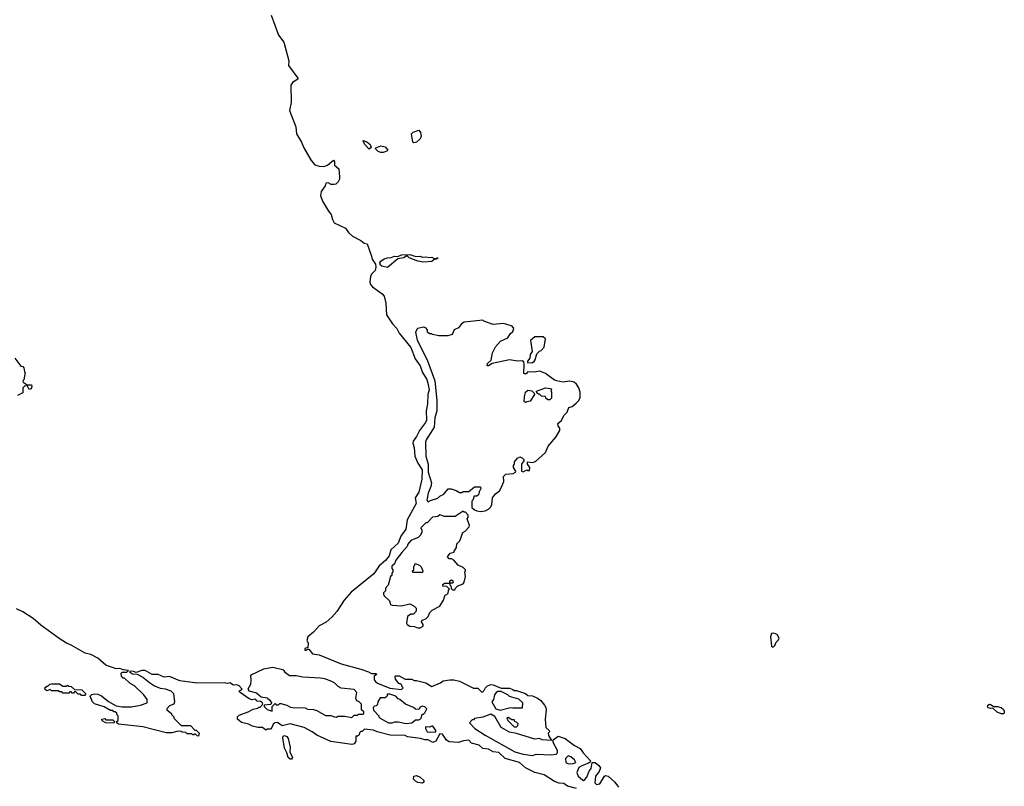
# Model space of a CAD drawing. Extents: x 2210602 to 2357277, y 510288 to 673808.
# Tile 258 of 464: x 2337632 to 2346123, y 547906 to 554519. Entities that reach past the tile are written whole.
import ezdxf

# ---------------------------------------------------------------- set-up
doc = ezdxf.new("R2010")
doc.units = 0

msp = doc.modelspace()

# ---------------------------------------------------------------- linework, layer by layer
at = {"layer": '0CON05XD'}
for points in [[(2339799.8, 554559.8), (2339863.8, 554385), (2339910, 554325), (2339951.5, 554165), (2339948.9, 554125), (2340030, 554015), (2340030, 554005), (2339985, 553977.5), (2339970.8, 553955), (2339974.2, 553805.8), (2339957.5, 553735), (2340012.9, 553595), (2340018.6, 553535), (2340063, 553463), (2340082.5, 553415), (2340145, 553303.3), (2340178.3, 553268.3), (2340215, 553256.2), (2340255, 553253.3), (2340286.1, 553263.9), (2340337, 553307), (2340346.4, 553296.4), (2340346.7, 553265), (2340384.2, 553234.2), (2340391.2, 553165), (2340390, 553145), (2340378.3, 553121.7), (2340358.3, 553101.7), (2340345, 553097.5), (2340318.3, 553098.3), (2340291.7, 553111.7), (2340271.7, 553108.3), (2340267.5, 553085), (2340231.7, 553038.3), (2340226.4, 553003.6), (2340242.5, 552955), (2340295, 552866.7), (2340318.3, 552838.3), (2340328, 552795), (2340345, 552766.7), (2340442.3, 552722.3), (2340468.8, 552685), (2340503.2, 552653.2), (2340575, 552616), (2340603, 552593), (2340627.5, 552585), (2340665, 552480), (2340672.3, 552452.3), (2340699.5, 552409.5), (2340703.8, 552385), (2340696.2, 552355), (2340665.9, 552324.1), (2340656.2, 552305), (2340652, 552255), (2340658, 552235), (2340675, 552213.8), (2340756.7, 552155), (2340773.8, 552135), (2340789.2, 552075), (2340794.4, 551974.4), (2340846.6, 551896.6), (2340882.9, 551855), (2340904.4, 551815), (2341005, 551691.4), (2341041.8, 551595), (2341084.8, 551534.8), (2341106.8, 551476.8), (2341143.3, 551415), (2341152.4, 551385), (2341164, 551325), (2341152.5, 551285), (2341150, 551205), (2341136.3, 551145), (2341140, 551065), (2341132.5, 551045), (2341078.9, 550975), (2341052.5, 550922.5), (2341025.7, 550885), (2341021.4, 550865), (2341035, 550830), (2341039.5, 550755), (2341066, 550695), (2341102.5, 550635), (2341100.6, 550555), (2341075, 550444.3), (2341042.5, 550395), (2341050.4, 550345), (2340974.6, 550205), (2340960.4, 550125), (2340918.5, 550065), (2340896.6, 550005), (2340832.7, 549947.3), (2340817.1, 549895), (2340785.3, 549855), (2340732.2, 549807.8), (2340685, 549739.6), (2340489.8, 549580.2), (2340429.2, 549510.8)], [(2341035, 553458), (2341022.7, 553462.7), (2341010, 553535), (2341025, 553549.2), (2341075, 553567.5), (2341087, 553547), (2341094, 553514), (2341085, 553492.5), (2341055, 553464), (2341035, 553458)], [(2340645, 553403.8), (2340605, 553446.2), (2340593.6, 553476.4), (2340625, 553465.7), (2340655, 553443.3), (2340663.3, 553416.7), (2340645, 553403.8)], [(2340745, 553373.1), (2340723, 553383), (2340701.2, 553405), (2340703.3, 553415), (2340745, 553431.1), (2340783.2, 553423.2), (2340807.5, 553395), (2340797.5, 553385), (2340765, 553374.3), (2340745, 553373.1)], [(2340805, 552382.5), (2340755, 552393.8), (2340743, 552403), (2340738.3, 552421.7), (2340745, 552437.5), (2340775, 552457.5), (2340805, 552466.2), (2340835, 552466.7), (2340865, 552480), (2340893, 552477), (2340925, 552490), (2340995, 552492.5), (2341047, 552477), (2341085, 552478.8), (2341101.7, 552471.7), (2341135, 552473.8), (2341165, 552468), (2341185, 552471.2), (2341205, 552460), (2341240, 552465), (2341225, 552452.5), (2341205, 552450), (2341185, 552432.5), (2341115, 552427.5), (2341065, 552437.5), (2340990, 552465), (2340975, 552480), (2340965, 552480), (2340945, 552463.8), (2340893.3, 552456.7), (2340805, 552382.5)], [(2341605, 550276.7), (2341645, 550282.5), (2341675, 550297.5), (2341692.5, 550315), (2341702.5, 550335), (2341710, 550395), (2341735, 550430), (2341770, 550455), (2341785, 550480), (2341807.5, 550535), (2341805, 550580), (2341825, 550597.5), (2341886.4, 550603.6), (2341907.5, 550615), (2341910, 550625), (2341890, 550655), (2341890, 550675), (2341900, 550685), (2341900, 550705), (2341923.6, 550736.4), (2341945, 550747.5), (2341968.3, 550738.3), (2341980, 550725), (2341980, 550715), (2341960, 550685), (2341960, 550625), (2341975, 550620), (2342005, 550637.5), (2342015, 550630), (2342028.3, 550631.7), (2342030, 550655), (2342010, 550685), (2342010, 550705), (2342055, 550700), (2342080.7, 550709.3), (2342166.7, 550785), (2342189.3, 550840.7), (2342255, 550917.5), (2342288.8, 550975), (2342288.8, 550995), (2342276.2, 551015), (2342273.3, 551035), (2342305, 551062.5), (2342323.3, 551105), (2342353.3, 551135), (2342367, 551173), (2342395, 551183.3), (2342429.5, 551210.5), (2342453.3, 551235), (2342465, 551260), (2342466.1, 551306.1), (2342453.9, 551343.9), (2342435, 551376.7), (2342413.9, 551393.9), (2342375, 551401.2), (2342315, 551393.8), (2342263.6, 551403.6), (2342245, 551410), (2342166.1, 551466.1), (2342116.1, 551486.1), (2342065, 551480), (2342015, 551482.5), (2342005, 551470), (2341995, 551462.5), (2341978.3, 551468.3), (2341982.5, 551545), (2341978.3, 551568.3), (2341965, 551577.5), (2341925, 551573.3), (2341855, 551583.8), (2341705, 551552.5), (2341675, 551532.5), (2341663.6, 551533.6), (2341667.5, 551555), (2341697, 551583), (2341708.8, 551645), (2341735, 551697.5), (2341777.5, 551745), (2341842.5, 551775), (2341861.7, 551808.3), (2341885, 551830), (2341892.5, 551855), (2341880, 551875), (2341825, 551893.8), (2341805, 551898), (2341715, 551890), (2341635, 551917.5), (2341625, 551926.7), (2341465, 551910.8), (2341441.2, 551895), (2341415, 551862.5), (2341380, 551845), (2341360, 551805), (2341325, 551792.5), (2341245, 551792.5), (2341193, 551803), (2341185, 551810), (2341165, 551810), (2341150, 551825), (2341150, 551845), (2341135, 551860), (2341116.4, 551866.4), (2341062.5, 551855), (2341044, 551825), (2341059.2, 551755), (2341145.9, 551585.9), (2341211.4, 551405), (2341230, 551235), (2341228, 551145), (2341212.2, 551085), (2341205.6, 551005), (2341137.9, 550895), (2341132, 550875), (2341132.9, 550755), (2341154.5, 550684.5), (2341154.6, 550615), (2341183.3, 550525), (2341177.5, 550492.5), (2341154, 550435), (2341143.6, 550373.6), (2341155, 550360), (2341175, 550372.5), (2341237, 550393), (2341255, 550410), (2341290, 550425), (2341328.3, 550471.7), (2341351.7, 550471.7), (2341397, 550457), (2341425, 550440), (2341445, 550440), (2341455, 550450), (2341505, 550450), (2341555, 550490), (2341605, 550490), (2341610, 550475), (2341593, 550447), (2341588.3, 550421.7), (2341575, 550410), (2341551.7, 550408.3), (2341540, 550375), (2341530, 550365), (2341531.7, 550311.7), (2341555, 550290), (2341575, 550282.5), (2341605, 550276.7)], [(2342015, 551560), (2342055, 551562.5), (2342069.3, 551570.7), (2342077.5, 551585), (2342091.7, 551638.3), (2342115, 551660), (2342130, 551665), (2342155.9, 551694.1), (2342167.5, 551765), (2342145, 551782.5), (2342075, 551782.5), (2342038.3, 551751.7), (2342051.7, 551658.3), (2342035, 551630), (2342031.7, 551598.3), (2342010, 551575), (2342010, 551565), (2342015, 551560)], [(2337589.3, 551599.3), (2337641.7, 551531.7), (2337658.3, 551528.3), (2337666.4, 551516.4), (2337673, 551483), (2337680, 551475), (2337667, 551413), (2337660, 551405), (2337661.7, 551391.7), (2337695, 551370), (2337735, 551370), (2337737.5, 551355), (2337730, 551335), (2337715, 551330), (2337698.3, 551358.3), (2337675, 551360), (2337660, 551345), (2337658.3, 551301.7), (2337613.3, 551276.7)], [(2341995, 551217.5), (2341982.5, 551225), (2341983.8, 551265), (2341993.8, 551305), (2342015, 551322.5), (2342047, 551317), (2342068.3, 551298.3), (2342070, 551285), (2342035, 551230), (2342005, 551222.5), (2341995, 551217.5)], [(2342205, 551240), (2342185, 551240), (2342170, 551255), (2342165, 551270), (2342131.7, 551271.7), (2342115, 551290), (2342105, 551290), (2342091.7, 551301.7), (2342090, 551315), (2342165, 551342.5), (2342208.3, 551338.3), (2342217.5, 551325), (2342212.5, 551315), (2342217.5, 551305), (2342217.5, 551255), (2342205, 551240)], [(2341085, 549273.8), (2341111.7, 549288.3), (2341111.7, 549301.7), (2341097.5, 549325), (2341101.7, 549338.3), (2341135, 549350), (2341155, 549370), (2341167.5, 549405), (2341190, 549425), (2341255, 549460), (2341287, 549513), (2341301.7, 549558.3), (2341315, 549560), (2341328.3, 549571.7), (2341330, 549595), (2341338.3, 549608.3), (2341315, 549630), (2341281.7, 549631.7), (2341281.7, 549648.3), (2341295, 549660), (2341340, 549660), (2341341.7, 549678.3), (2341357, 549687), (2341368.3, 549678.3), (2341370, 549665), (2341365, 549660), (2341340, 549660), (2341340, 549645), (2341350, 549635), (2341351.7, 549611.7), (2341365, 549600), (2341385, 549600), (2341390, 549615), (2341410, 549635), (2341455, 549653.3), (2341463.6, 549666.4), (2341476.2, 549715), (2341470, 549755), (2341477, 549763), (2341476.7, 549775), (2341456.7, 549795), (2341412.5, 549815), (2341375, 549857.5), (2341355, 549870), (2341335, 549870), (2341320, 549885), (2341343, 549917), (2341380, 549925), (2341380, 549935), (2341397.5, 549965), (2341403, 549997), (2341426.1, 550023.9), (2341452.5, 550095), (2341473, 550107), (2341506.7, 550143.3), (2341510, 550155), (2341490, 550215), (2341500, 550225), (2341500, 550245), (2341475, 550270), (2341465, 550270), (2341455, 550280), (2341386.4, 550233.6), (2341295, 550233.3), (2341255, 550247.5), (2341237, 550233), (2341191.7, 550228.3), (2341145, 550180), (2341135, 550180), (2341090, 550135), (2341100, 550115), (2341100, 550095), (2341090, 550085), (2341090, 550075), (2341067, 550053), (2341004.1, 550025.9), (2340980, 549995), (2340972.5, 549975), (2340927.7, 549922.3), (2340875, 549856.7), (2340863.6, 549826.4), (2340842.5, 549805), (2340840, 549785), (2340850, 549775), (2340850, 549755), (2340840, 549745), (2340840, 549725), (2340830, 549715), (2340808.8, 549641.2), (2340787.5, 549615), (2340787, 549593), (2340770, 549575), (2340770, 549565), (2340775, 549550), (2340820, 549505), (2340830, 549475), (2340845, 549467.5), (2340925, 549462.5), (2340995, 549480), (2341035, 549460), (2341051.7, 549441.7), (2341051.7, 549418.3), (2341028.3, 549391.7), (2341005, 549390), (2340975, 549370), (2340966.7, 549315), (2340972.3, 549302.3), (2340995, 549288.8), (2341035, 549286.2), (2341065, 549274), (2341085, 549273.8)], [(2341105, 549750), (2341021.7, 549751.7), (2341020, 549765), (2341030, 549775), (2341030, 549805), (2341040, 549815), (2341041.7, 549828.3), (2341080, 549815), (2341095, 549800), (2341107.5, 549765), (2341105, 549750)], [(2340429.2, 549510.8), (2340367.1, 549415), (2340325, 549366), (2340275, 549322.5), (2340215, 549291.5), (2340165.4, 549234.6), (2340116, 549195), (2340107.5, 549165), (2340120, 549145), (2340117.5, 549102.5), (2340090, 549095), (2340091.7, 549081.7), (2340105, 549080), (2340115, 549090), (2340125, 549090), (2340158.3, 549048.3), (2340215, 549040), (2340405, 548963.8), (2340575, 548916.2), (2340640, 548895), (2340665, 548880), (2340705, 548880), (2340708.3, 548871.7), (2340690, 548855), (2340690, 548825), (2340700.7, 548810.7), (2340716.4, 548796.4), (2340825, 548754), (2340925, 548742.5), (2340940, 548755), (2340930, 548765), (2340928.3, 548778.3), (2340915, 548790), (2340905, 548790), (2340871.7, 548831.7), (2340870, 548855), (2340875, 548860), (2340905, 548860), (2340955, 548830), (2341015, 548830), (2341035, 548820), (2341055, 548820), (2341135, 548797.5), (2341185, 548767.5), (2341260.7, 548799.3), (2341285, 548817.5), (2341340, 548825), (2341376.1, 548826.1), (2341425, 548813.3), (2341545, 548752.5), (2341581.7, 548751.7), (2341615, 548720), (2341625, 548720), (2341635, 548730), (2341646.2, 548753.8), (2341667, 548773), (2341695, 548785.7), (2341715, 548782.9), (2341783.6, 548753.6), (2341855, 548753.3), (2341885, 548742.5), (2341895, 548732.5), (2341915, 548732.5), (2341995, 548706.7), (2342015, 548690), (2342055, 548686.7), (2342097.7, 548667.7), (2342125, 548647.5), (2342157.5, 548605), (2342168.8, 548585), (2342171.2, 548565), (2342163.3, 548485), (2342170, 548415), (2342197, 548387), (2342200, 548375), (2342190, 548365), (2342192.5, 548345), (2342218.3, 548301.7), (2342137, 548307), (2342115, 548317.5), (2342075, 548313.3), (2341915, 548362.5), (2341855, 548373.3), (2341785, 548412.5), (2341728.3, 548508.3), (2341695, 548530), (2341625, 548502.5), (2341555, 548490), (2341545, 548480), (2341535, 548480), (2341510, 548455), (2341557.5, 548405), (2341645, 548346.7), (2341902.5, 548205), (2341974.1, 548184.1), (2342055, 548173.3), (2342086.4, 548183.6), (2342215, 548177.5), (2342257, 548183), (2342270, 548195), (2342270, 548215), (2342233, 548283), (2342231.7, 548308.3), (2342275, 548337.5), (2342335, 548318.8), (2342415, 548258.8), (2342465, 548233.8), (2342491.2, 548195), (2342553.3, 548125), (2342552.5, 548115), (2342542.3, 548107.7), (2342475, 548081.2), (2342455, 548067.5), (2342436.9, 548025), (2342446.9, 547995), (2342485, 547960.8), (2342495, 547957.5), (2342505, 547964.2), (2342523.5, 547986.5), (2342544, 548036), (2342560.5, 548059.5), (2342567.5, 548112.5), (2342595, 548110.8), (2342626.3, 548086.3), (2342640, 548065), (2342628.9, 548035), (2342597.5, 547995), (2342592.1, 547935), (2342605, 547921.5), (2342635, 547928.6), (2342674, 547995), (2342685, 548000), (2342707.5, 547995), (2342765, 547942.5), (2342795, 547897.5)], [(2339163.4, 548796.6), (2339012.5, 548815), (2338925, 548854.4), (2338878.9, 548848.9), (2338825, 548870.6), (2338775, 548870.8), (2338715, 548905.8), (2338685, 548905.7), (2338635, 548887.5), (2338613.8, 548896.2), (2338585, 548900), (2338580, 548895), (2338605, 548877.5), (2338645, 548872.5), (2338695, 548847.5), (2338750.7, 548800.7), (2338795, 548772.5), (2338843, 548753), (2338887, 548747), (2338935, 548730), (2338957, 548707), (2338967.5, 548635), (2338960, 548615), (2338925, 548600), (2338900, 548575), (2338900, 548565), (2338940, 548535), (2338940, 548525), (2338960, 548505), (2338960, 548495), (2339025, 548430), (2339105, 548430), (2339141.7, 548391.7), (2339155, 548390), (2339180, 548365), (2339175, 548340), (2339161.7, 548341.7), (2339145, 548360), (2339135, 548350), (2339125, 548350), (2339115, 548360), (2339075, 548360), (2339065, 548370), (2339033, 548373), (2339025, 548380), (2338998.3, 548381.7), (2338945, 548367.5), (2338895, 548367.5), (2338695, 548420), (2338483, 548443), (2338470, 548455), (2338470, 548465), (2338480, 548475), (2338480, 548515), (2338470, 548525), (2338468.3, 548538.3), (2338455, 548550), (2338445, 548550), (2338435, 548560), (2338415, 548560), (2338361.7, 548591.7), (2338278.3, 548618.3), (2338260, 548635), (2338240, 548685), (2338253, 548697), (2338277, 548703), (2338305, 548700), (2338336.1, 548686.1), (2338397, 548637), (2338465, 548600), (2338515, 548592.5), (2338595, 548593.3), (2338675, 548607.5), (2338730, 548625), (2338730, 548655), (2338702.5, 548695), (2338623, 548773), (2338585, 548792.5), (2338535, 548840), (2338525, 548840), (2338510, 548855), (2338508.3, 548881.7), (2338515, 548890), (2338555, 548890), (2338570, 548905), (2338525, 548910), (2338495, 548922.5), (2338465, 548920), (2338375, 548950.6), (2338305, 549011.3), (2338245, 549043.2), (2338195.7, 549055.7), (2338074.7, 549124.7), (2338035, 549140.7), (2337971.1, 549181.1), (2337815.3, 549295.3), (2337748.6, 549355), (2337660, 549410), (2337605, 549436.7)], [(2344125, 549107.5), (2344135, 549112.5), (2344145, 549120), (2344155, 549150), (2344175, 549170), (2344180, 549185), (2344165, 549216.7), (2344135, 549228.6), (2344115, 549223.8), (2344106, 549195), (2344114, 549115), (2344125, 549107.5)], [(2340495, 548500), (2340515, 548520), (2340545, 548520), (2340555, 548530), (2340595, 548530), (2340600, 548535), (2340598.3, 548548.3), (2340580, 548565), (2340580, 548615), (2340560, 548635), (2340540, 548645), (2340530, 548665), (2340540, 548715), (2340515, 548740), (2340405, 548752.5), (2340377, 548767), (2340350, 548795), (2340325, 548810), (2340263, 548833), (2340225, 548840), (2340075, 548846.7), (2340015, 548860), (2339958.3, 548858.3), (2339924.1, 548884.1), (2339908.3, 548908.3), (2339815, 548931.4), (2339735, 548917.3), (2339626.2, 548865), (2339621.2, 548855), (2339626.4, 548823.6), (2339623.3, 548785), (2339600, 548745), (2339608.8, 548728.8), (2339673.6, 548713.6), (2339715, 548678.8), (2339765, 548669.4), (2339788.9, 548648.9), (2339803.3, 548625), (2339798.3, 548611.7), (2339740, 548605), (2339740, 548595), (2339765, 548567.5), (2339810, 548555), (2339810, 548595), (2339835, 548620), (2339845, 548610), (2339865, 548610), (2339875, 548620), (2339885, 548620), (2339935, 548607.5), (2339968.3, 548588.3), (2340005, 548582.5), (2340065, 548586.7), (2340095, 548582.5), (2340115, 548572.5), (2340165, 548567.5), (2340195, 548560), (2340268.3, 548518.3), (2340315, 548517.5), (2340347, 548507), (2340365, 548502.5), (2340375, 548510), (2340435, 548510), (2340495, 548500)], [(2338195, 548690), (2338165, 548690), (2338155, 548700), (2338135, 548700), (2338115, 548720), (2338105, 548720), (2338095, 548710), (2338085, 548710), (2338075, 548720), (2338065, 548720), (2338055, 548710), (2338005, 548710), (2337995, 548720), (2337975, 548720), (2337965, 548730), (2337905, 548730), (2337895, 548740), (2337865, 548730), (2337851.7, 548741.7), (2337850, 548755), (2337865, 548770), (2337875, 548770), (2337893, 548787), (2337905, 548790), (2337975, 548790), (2338005, 548770), (2338035, 548770), (2338045, 548777.5), (2338055, 548770), (2338077, 548767), (2338105, 548740), (2338168.3, 548738.3), (2338198.3, 548708.3), (2338200, 548695), (2338195, 548690)], [(2342435, 547886.7), (2342355, 547908.8), (2342325, 547930.8), (2342285, 547933.8), (2342245, 547948), (2342155, 548006.2), (2342075, 548025.8), (2341995, 548066), (2341941.7, 548111.7), (2341817.5, 548145), (2341765, 548198.8), (2341715, 548203.8), (2341675, 548228.1), (2341625, 548231.9), (2341595, 548261.2), (2341528.1, 548278.1), (2341503.8, 548303.8), (2341460, 548300), (2341415, 548284), (2341335, 548291.2), (2341312.5, 548305), (2341277.5, 548355), (2341255, 548360), (2341220, 548295), (2341195, 548284), (2341155, 548306.7), (2341125, 548306.7), (2341089.3, 548319.3), (2340975, 548333.8), (2340955, 548343.3), (2340827, 548347), (2340715, 548377.5), (2340681.7, 548391.7), (2340605, 548400), (2340585, 548380), (2340575, 548380), (2340561.7, 548368.3), (2340558.3, 548351.7), (2340545, 548340), (2340531.7, 548338.3), (2340530, 548295), (2340516.4, 548273.6), (2340495, 548267.5), (2340315, 548292.5), (2340195, 548347.5), (2340155, 548377.5), (2340085, 548413.3), (2339965, 548443.8), (2339895, 548426.9), (2339855, 548455.8), (2339835, 548453.8), (2339816.7, 548443.3), (2339807, 548413), (2339795, 548400), (2339765, 548400), (2339755, 548390), (2339725, 548412.5), (2339685, 548412.5), (2339640, 548425), (2339605, 548442.5), (2339545, 548457.5), (2339510, 548485), (2339510, 548505), (2339525, 548520), (2339601.7, 548548.3), (2339645, 548572.5), (2339685, 548580), (2339695, 548590), (2339705, 548590), (2339730, 548615), (2339726.7, 548625), (2339708.3, 548638.3), (2339681.2, 548641.2), (2339665, 548657.5), (2339635, 548652.5), (2339610.5, 548660.5), (2339532.5, 548715), (2339523, 548727), (2339550, 548745), (2339525, 548773.3), (2339505, 548781.2), (2339475, 548777.5), (2339445, 548797.5), (2339425, 548792.5), (2339395, 548800), (2339163.4, 548796.6)], [(2340965, 548447.5), (2341015, 548452.5), (2341045, 548480), (2341075, 548480), (2341095, 548490), (2341101.7, 548528.3), (2341115, 548530), (2341125, 548540), (2341142.5, 548575), (2341125, 548592.5), (2341105, 548596.7), (2341085, 548590), (2341075, 548570), (2341045, 548572.5), (2341027, 548587), (2340960, 548615), (2340910, 548655), (2340895, 548660), (2340875, 548682.5), (2340825, 548700), (2340805, 548700), (2340798.3, 548681.7), (2340785, 548670), (2340741.7, 548668.3), (2340720, 548635), (2340718.3, 548611.7), (2340705, 548600), (2340691.7, 548598.3), (2340680, 548585), (2340683, 548563), (2340730, 548515), (2340730, 548505), (2340740, 548495), (2340813.6, 548453.6), (2340845, 548452.5), (2340868.3, 548461.7), (2340895, 548462.5), (2340965, 548447.5)], [(2341775, 548563.3), (2341865, 548587.5), (2341885, 548582.5), (2341967, 548583), (2341970, 548625), (2341935, 548657.5), (2341855, 548680), (2341840, 548695), (2341785, 548723.3), (2341755, 548723.8), (2341740, 548715), (2341726.7, 548695), (2341716.7, 548655), (2341702.5, 548635), (2341736.7, 548575), (2341775, 548563.3)], [(2346115, 548530.6), (2346095, 548530.9), (2346060.8, 548545), (2346025, 548580), (2346002.7, 548577.3), (2345985, 548583.1), (2345978.1, 548595), (2345980, 548605), (2345995, 548614.3), (2346005, 548612.9), (2346033.6, 548593.6), (2346065, 548594.3), (2346096.2, 548585), (2346115, 548570), (2346122.9, 548555), (2346122.1, 548537.9), (2346115, 548530.6)], [(2338445, 548450), (2338375, 548452.5), (2338341.7, 548471.7), (2338340, 548485), (2338365, 548490), (2338375, 548480), (2338435, 548480), (2338450, 548465), (2338445, 548450)], [(2341915, 548420), (2341928.3, 548431.7), (2341930, 548445), (2341915, 548460), (2341901.7, 548461.7), (2341895, 548480), (2341875, 548480), (2341845, 548500), (2341831.7, 548498.3), (2341840, 548475), (2341895, 548420), (2341915, 548420)], [(2341215, 548372.5), (2341223.3, 548385), (2341195, 548423.8), (2341185, 548426.2), (2341163.6, 548416.4), (2341131.7, 548418.3), (2341130, 548405), (2341145, 548377.5), (2341155, 548372.5), (2341173.3, 548376.7), (2341215, 548372.5)], [(2339975, 548140), (2339965, 548140), (2339946.9, 548155), (2339936, 548195), (2339915.6, 548235), (2339901.1, 548325), (2339905, 548340), (2339914.2, 548345.8), (2339935, 548335.7), (2339947.3, 548317.3), (2339965.3, 548245), (2339962.4, 548202.4), (2339983.3, 548155), (2339975, 548140)], [(2342365, 548100), (2342405, 548102.5), (2342427, 548113), (2342417.5, 548135), (2342385, 548160), (2342361.7, 548168.3), (2342340, 548145), (2342341.7, 548111.7), (2342365, 548100)], [(2341105, 547932.5), (2341065, 547940), (2341045, 547950), (2341028.3, 547968.3), (2341030, 547995), (2341055, 548000), (2341086.4, 547986.4), (2341117.5, 547955), (2341118.3, 547941.7), (2341105, 547932.5)]]:
    msp.add_lwpolyline(points, dxfattribs=at)

doc.saveas('drawing.dxf')
